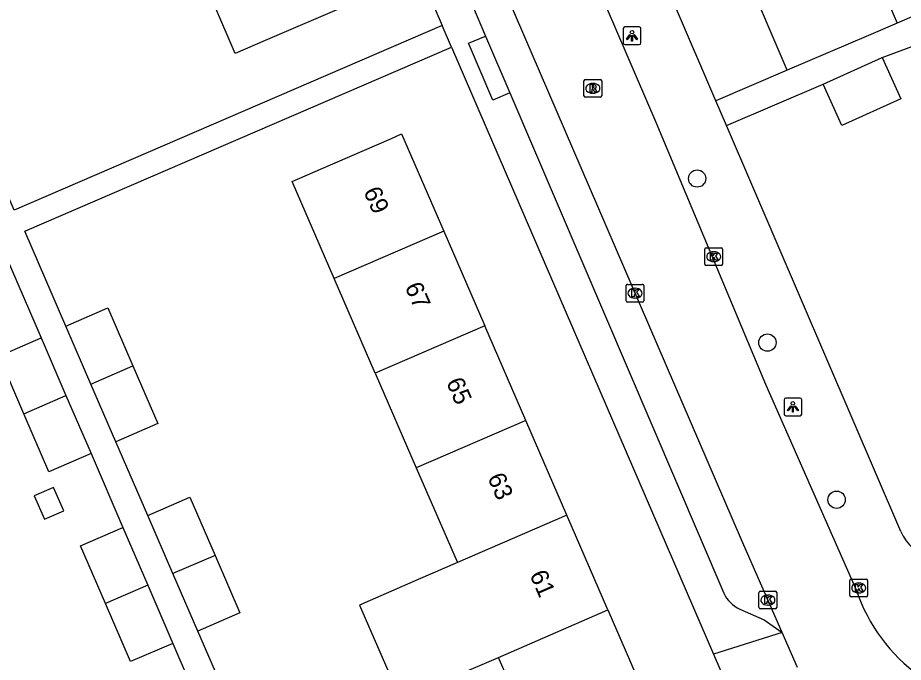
# Model space of a CAD drawing. Extents: x 159353 to 160616, y 385893 to 387321.
# Drawn here: x 159638.3 to 159688.4, y 386322.4 to 386358.8 of the extents above; entities that cross this region are included whole.
import ezdxf

# ---------------------------------------------------------------- set-up
doc = ezdxf.new("R2010")
doc.units = 0
for name, color, linetype in [('IMGEO_Boom', 7, 'Continuous'), ('IMGEO_Kolk', 7, 'Continuous'), ('IMGEO_Lichtpunt', 7, 'Continuous'), ('IMGEO_Pand', 7, 'Continuous'), ('IMGEO_Pand_nummerreeks', 7, 'Continuous'), ('IMGEO_Rijbaan_lokaal_open', 7, 'Continuous'), ('IMGEO_Rioolput', 7, 'Continuous'), ('IMGEO_Voetpad_open', 7, 'Continuous')]:
    doc.layers.add(name, color=color, linetype=linetype)

msp = doc.modelspace()

# ---------------------------------------------------------------- linework, layer by layer
at = {"layer": 'IMGEO_Boom'}
for centre in [(159676.726, 386349.746), (159680.696, 386340.477), (159684.603, 386331.602)]:
    msp.add_circle(centre, 0.489, dxfattribs=at)
at = {"layer": 'IMGEO_Kolk'}
for p, q in [((159677.164, 386344.904), (159677.164, 386345.756)), ((159677.239, 386345.83), (159678.091, 386345.83)), ((159677.652, 386345.61), (159677.677, 386345.61)), ((159678.165, 386345.756), (159678.165, 386344.904)), ((159677.675, 386345.05), (159677.65, 386345.05)), ((159678.091, 386344.83), (159677.239, 386344.83)), ((159672.716, 386342.842), (159672.716, 386343.694)), ((159672.791, 386343.768), (159673.643, 386343.768)), ((159673.204, 386343.548), (159673.229, 386343.548)), ((159673.717, 386343.694), (159673.717, 386342.842)), ((159673.227, 386342.988), (159673.202, 386342.988)), ((159673.643, 386342.768), (159672.791, 386342.768)), ((159685.354, 386326.189), (159685.354, 386327.041)), ((159685.429, 386327.115), (159686.281, 386327.115)), ((159686.355, 386327.041), (159686.355, 386326.189)), ((159680.294, 386326.432), (159681.146, 386326.432)), ((159685.842, 386326.895), (159685.867, 386326.895)), ((159680.219, 386325.506), (159680.219, 386326.358)), ((159680.707, 386326.212), (159680.732, 386326.212)), ((159681.22, 386326.358), (159681.22, 386325.506)), ((159686.281, 386326.115), (159685.429, 386326.115)), ((159685.865, 386326.335), (159685.84, 386326.335)), ((159681.146, 386325.432), (159680.294, 386325.432)), ((159680.73, 386325.652), (159680.705, 386325.652))]:
    msp.add_line(p, q, dxfattribs=at)
for points in [[(159677.164, 386344.904), (159677.164, 386345.756)], [(159677.239, 386345.83), (159678.091, 386345.83)], [(159677.485, 386345.53), (159677.608, 386345.53), (159677.608, 386345.379), (159677.738, 386345.53), (159677.902, 386345.53), (159677.756, 386345.379), (159677.909, 386345.13), (159677.757, 386345.13), (159677.672, 386345.294), (159677.608, 386345.227), (159677.608, 386345.13), (159677.485, 386345.13), (159677.485, 386345.53)], [(159678.165, 386345.756), (159678.165, 386344.904)], [(159678.091, 386344.83), (159677.239, 386344.83)], [(159672.716, 386342.842), (159672.716, 386343.694)], [(159672.791, 386343.768), (159673.643, 386343.768)], [(159673.037, 386343.468), (159673.16, 386343.468), (159673.16, 386343.317), (159673.29, 386343.468), (159673.454, 386343.468), (159673.308, 386343.317), (159673.461, 386343.068), (159673.309, 386343.068), (159673.224, 386343.232), (159673.16, 386343.165), (159673.16, 386343.068), (159673.037, 386343.068), (159673.037, 386343.468)], [(159673.717, 386343.694), (159673.717, 386342.842)], [(159673.643, 386342.768), (159672.791, 386342.768)], [(159685.354, 386326.189), (159685.354, 386327.041)], [(159685.429, 386327.115), (159686.281, 386327.115)], [(159686.355, 386327.041), (159686.355, 386326.189)], [(159680.294, 386326.432), (159681.146, 386326.432)], [(159685.675, 386326.815), (159685.798, 386326.815), (159685.798, 386326.664), (159685.928, 386326.815), (159686.092, 386326.815), (159685.946, 386326.664), (159686.099, 386326.415), (159685.947, 386326.415), (159685.862, 386326.579), (159685.798, 386326.512), (159685.798, 386326.415), (159685.675, 386326.415), (159685.675, 386326.815)], [(159680.219, 386325.506), (159680.219, 386326.358)], [(159680.54, 386326.132), (159680.663, 386326.132), (159680.663, 386325.981), (159680.793, 386326.132), (159680.957, 386326.132), (159680.811, 386325.981), (159680.964, 386325.732), (159680.812, 386325.732), (159680.727, 386325.896), (159680.663, 386325.829), (159680.663, 386325.732), (159680.54, 386325.732), (159680.54, 386326.132)], [(159681.22, 386326.358), (159681.22, 386325.506)], [(159686.281, 386326.115), (159685.429, 386326.115)], [(159681.146, 386325.432), (159680.294, 386325.432)]]:
    msp.add_lwpolyline(points, dxfattribs=at)
for centre, start, end in [((159677.241, 386345.754), 91.552, 178.448), ((159677.241, 386345.754), 91.552, 178.448), ((159678.089, 386345.754), 1.552, 88.448), ((159678.089, 386345.754), 1.552, 88.448), ((159677.241, 386344.906), 181.552, 268.448), ((159677.241, 386344.906), 181.552, 268.448), ((159678.089, 386344.906), 271.552, 358.448), ((159678.089, 386344.906), 271.552, 358.448), ((159672.793, 386343.692), 91.552, 178.448), ((159672.793, 386343.692), 91.552, 178.448), ((159673.641, 386343.692), 1.552, 88.448), ((159673.641, 386343.692), 1.552, 88.448), ((159672.793, 386342.844), 181.552, 268.448), ((159672.793, 386342.844), 181.552, 268.448), ((159673.641, 386342.844), 271.552, 358.448), ((159673.641, 386342.844), 271.552, 358.448), ((159685.431, 386327.039), 91.552, 178.448), ((159685.431, 386327.039), 91.552, 178.448), ((159686.279, 386327.039), 1.552, 88.448), ((159686.279, 386327.039), 1.552, 88.448), ((159680.296, 386326.356), 91.552, 178.448), ((159680.296, 386326.356), 91.552, 178.448), ((159681.144, 386326.356), 1.552, 88.448), ((159681.144, 386326.356), 1.552, 88.448), ((159685.431, 386326.191), 181.552, 268.448), ((159685.431, 386326.191), 181.552, 268.448), ((159686.279, 386326.191), 271.552, 358.448), ((159686.279, 386326.191), 271.552, 358.448), ((159680.296, 386325.508), 181.552, 268.448), ((159680.296, 386325.508), 181.552, 268.448), ((159681.144, 386325.508), 271.552, 358.448), ((159681.144, 386325.508), 271.552, 358.448)]:
    msp.add_arc(centre, 0.0765, start, end, dxfattribs=at)
for centre, major_axis, ratio, start_param, end_param in [((159677.651, 386345.33), (-0.387, 0.002), 0.722429, 4.712389, 7.853982), ((159677.676, 386345.33), (-0.39, 0.002), 0.717154, 1.570796, 4.712389), ((159673.203, 386343.268), (-0.387, 0.002), 0.722429, 4.712389, 7.853982), ((159673.228, 386343.268), (-0.39, 0.002), 0.717154, 1.570796, 4.712389), ((159685.841, 386326.615), (-0.387, 0.002), 0.722429, 4.712389, 7.853982), ((159685.866, 386326.615), (-0.39, 0.002), 0.717154, 1.570796, 4.712389), ((159680.706, 386325.932), (-0.387, 0.002), 0.722429, 4.712389, 7.853982), ((159680.731, 386325.932), (-0.39, 0.002), 0.717154, 1.570796, 4.712389)]:
    msp.add_ellipse(centre, major_axis=major_axis, ratio=ratio, start_param=start_param, end_param=end_param, dxfattribs=at)
at = {"layer": 'IMGEO_Lichtpunt'}
for p, q in [((159672.548, 386358.211), (159672.548, 386357.404)), ((159672.548, 386358.211), (159672.548, 386357.404)), ((159673.45, 386358.306), (159672.642, 386358.306)), ((159673.45, 386358.306), (159672.642, 386358.306)), ((159673.544, 386357.404), (159673.544, 386358.211)), ((159673.544, 386357.404), (159673.544, 386358.211)), ((159672.642, 386357.31), (159673.45, 386357.31)), ((159672.642, 386357.31), (159673.45, 386357.31)), ((159681.635, 386337.245), (159681.635, 386336.438)), ((159681.635, 386337.245), (159681.635, 386336.438)), ((159682.537, 386337.34), (159681.729, 386337.34)), ((159682.537, 386337.34), (159681.729, 386337.34)), ((159682.631, 386336.438), (159682.631, 386337.245)), ((159682.631, 386336.438), (159682.631, 386337.245)), ((159681.729, 386336.344), (159682.537, 386336.344)), ((159681.729, 386336.344), (159682.537, 386336.344))]:
    msp.add_line(p, q, dxfattribs=at)
for points in [[(159672.922, 386357.875), (159672.961, 386357.847), (159672.773, 386357.585), (159672.735, 386357.612), (159672.922, 386357.875)], [(159673.024, 386357.827), (159673.071, 386357.827), (159673.071, 386357.505), (159673.024, 386357.505), (159673.024, 386357.827)], [(159673.134, 386357.847), (159673.172, 386357.874), (159673.359, 386357.612), (159673.32, 386357.584), (159673.134, 386357.847)], [(159682.009, 386336.909), (159682.048, 386336.881), (159681.86, 386336.619), (159681.822, 386336.646), (159682.009, 386336.909)], [(159682.111, 386336.861), (159682.158, 386336.861), (159682.158, 386336.539), (159682.111, 386336.539), (159682.111, 386336.861)], [(159682.221, 386336.881), (159682.259, 386336.908), (159682.446, 386336.646), (159682.407, 386336.618), (159682.221, 386336.881)]]:
    msp.add_lwpolyline(points, dxfattribs=at)
for centre in [(159673.047, 386358.009), (159682.134, 386337.043)]:
    msp.add_circle(centre, 0.0994, dxfattribs=at)
for centre, start, end in [((159672.642, 386358.211), 90, 180), ((159672.642, 386358.211), 90, 180), ((159673.45, 386358.211), 0, 90), ((159673.45, 386358.211), 0, 90), ((159672.642, 386357.404), 180, 270), ((159672.642, 386357.404), 180, 270), ((159673.45, 386357.404), 270, 0), ((159673.45, 386357.404), 270, 360), ((159681.729, 386337.245), 90, 180), ((159681.729, 386337.245), 90, 180), ((159682.537, 386337.245), 0, 90), ((159682.537, 386337.245), 0, 90), ((159681.729, 386336.438), 180, 270), ((159681.729, 386336.438), 180, 270), ((159682.537, 386336.438), 270, 0), ((159682.537, 386336.438), 270, 360)]:
    msp.add_arc(centre, 0.0946, start, end, dxfattribs=at)
at = {"layer": 'IMGEO_Pand'}
for points in [[(159654.548, 386365.004), (159656.908, 386359.509), (159652.314, 386357.536), (159650.63, 386356.812), (159648.271, 386362.308)], [(159685.59, 386364.191), (159688.018, 386358.522)], [(159681.812, 386355.866), (159679.394, 386361.509)], [(159688.018, 386358.522), (159686.409, 386357.833), (159681.812, 386355.866)], [(159683.84, 386355.08), (159687.18, 386356.583)], [(159687.18, 386356.583), (159688.233, 386354.242), (159684.894, 386352.739), (159683.84, 386355.08)], [(159656.225, 386344.094), (159653.846, 386349.583), (159655.443, 386350.275), (159659.454, 386352.013), (159660.03, 386352.263), (159662.408, 386346.777)], [(159662.408, 386346.777), (159656.225, 386344.094)], [(159662.408, 386346.777), (159664.726, 386341.428)], [(159658.544, 386338.744), (159656.225, 386344.094)], [(159641.054, 386341.414), (159643.435, 386342.443), (159644.854, 386339.16)], [(159642.474, 386338.127), (159641.054, 386341.414)], [(159664.726, 386341.428), (159658.544, 386338.744)], [(159667.045, 386336.079), (159664.726, 386341.428)], [(159638.687, 386336.457), (159637.279, 386339.715), (159639.661, 386340.744)], [(159639.661, 386340.744), (159641.07, 386337.484)], [(159642.474, 386338.127), (159644.854, 386339.16)], [(159644.854, 386339.16), (159646.26, 386335.904), (159643.879, 386334.875)], [(159658.544, 386338.744), (159660.862, 386333.395)], [(159643.879, 386334.875), (159642.474, 386338.127)], [(159638.687, 386336.457), (159641.07, 386337.484)], [(159641.07, 386337.484), (159642.486, 386334.205)], [(159642.486, 386334.205), (159640.104, 386333.176), (159638.687, 386336.457)], [(159667.045, 386336.079), (159660.862, 386333.395)], [(159669.363, 386330.73), (159667.045, 386336.079)], [(159660.862, 386333.395), (159663.18, 386328.046)], [(159639.278, 386331.821), (159639.851, 386330.496), (159640.944, 386330.968), (159640.372, 386332.293), (159639.278, 386331.821)], [(159645.691, 386330.715), (159648.072, 386331.744), (159649.491, 386328.459)], [(159647.112, 386327.426), (159645.691, 386330.715)], [(159669.363, 386330.73), (159663.18, 386328.046)], [(159671.682, 386325.38), (159669.363, 386330.73)], [(159643.305, 386325.739), (159641.897, 386328.997), (159644.279, 386330.026)], [(159644.279, 386330.026), (159645.688, 386326.766)], [(159649.491, 386328.459), (159647.112, 386327.426)], [(159649.491, 386328.459), (159650.897, 386325.205), (159648.516, 386324.176)], [(159663.18, 386328.046), (159660.975, 386327.089), (159657.656, 386325.649), (159659.948, 386320.368), (159663.294, 386321.739), (159665.499, 386322.697)], [(159648.516, 386324.176), (159647.112, 386327.426)], [(159645.688, 386326.766), (159643.305, 386325.739)], [(159645.688, 386326.766), (159647.104, 386323.487)], [(159647.104, 386323.487), (159644.722, 386322.458), (159643.305, 386325.739)], [(159665.499, 386322.697), (159671.682, 386325.38)], [(159671.682, 386325.38), (159674, 386320.031)], [(159667.817, 386317.348), (159665.499, 386322.697)]]:
    msp.add_lwpolyline(points, dxfattribs=at)
at = {"layer": 'IMGEO_Rijbaan_lokaal_open'}
for points in [[(159646.44, 386417.646), (159658.694, 386388.914), (159663.41, 386377.978), (159669.357, 386364.619), (159674.395, 386352.921), (159680.586, 386338.124), (159685.711, 386326.516)], [(159681.53, 386324.098), (159679.223, 386329.328), (159664.516, 386363.471), (159653.271, 386389.647), (159647, 386403.746)], [(159682.399, 386322.126), (159681.53, 386324.098)]]:
    msp.add_lwpolyline(points, dxfattribs=at)
msp.add_arc((159695.027, 386329.622), 9.82, 198.4392, 269.9012, dxfattribs=at)
at = {"layer": 'IMGEO_Rioolput'}
for p, q in [((159670.333, 386354.415), (159670.333, 386355.267)), ((159670.408, 386355.341), (159671.26, 386355.341)), ((159670.821, 386355.121), (159670.846, 386355.121)), ((159671.334, 386355.267), (159671.334, 386354.415)), ((159670.844, 386354.561), (159670.819, 386354.561)), ((159671.26, 386354.341), (159670.408, 386354.341))]:
    msp.add_line(p, q, dxfattribs=at)
for points in [[(159670.333, 386354.415), (159670.333, 386355.267)], [(159670.408, 386355.341), (159671.26, 386355.341)], [(159670.922, 386355.039), (159670.67, 386355.041), (159670.67, 386354.641)], [(159670.848, 386354.96), (159670.794, 386354.96), (159670.794, 386354.879)], [(159671.334, 386355.267), (159671.334, 386354.415)], [(159670.67, 386354.641), (159670.794, 386354.641), (159670.794, 386354.803), (159670.805, 386354.803)], [(159670.794, 386354.879), (159670.846, 386354.879)], [(159670.852, 386354.774), (159670.923, 386354.641), (159671.063, 386354.641), (159670.998, 386354.767)], [(159671.26, 386354.341), (159670.408, 386354.341)]]:
    msp.add_lwpolyline(points, dxfattribs=at)
for centre, radius, start, end in [((159670.41, 386355.265), 0.0765, 91.552, 178.448), ((159670.41, 386355.265), 0.0765, 91.552, 178.448), ((159670.854, 386354.864), 0.0964, 77.0061, 93.1865), ((159670.868, 386354.921), 0.0378, 276.6634, 79.6772), ((159670.921, 386354.929), 0.109, 350.3612, 89.416), ((159671.258, 386355.265), 0.0765, 1.552, 88.448), ((159671.258, 386355.265), 0.0765, 1.552, 88.448), ((159670.804, 386354.75), 0.0533, 26.0293, 88.6989), ((159670.83, 386355.068), 0.19, 274.7715, 282.9687), ((159670.919, 386354.929), 0.112, 277.5842, 350.9817), ((159670.903, 386354.714), 0.108, 29.5134, 73.7905), ((159670.41, 386354.417), 0.0765, 181.552, 268.448), ((159670.41, 386354.417), 0.0765, 181.552, 268.448), ((159671.258, 386354.417), 0.0765, 271.552, 358.448), ((159671.258, 386354.417), 0.0765, 271.552, 358.448)]:
    msp.add_arc(centre, radius, start, end, dxfattribs=at)
for centre, major_axis, ratio, start_param, end_param in [((159670.82, 386354.841), (-0.387, 0.002), 0.722429, 4.712389, 7.853982), ((159670.845, 386354.841), (-0.39, 0.002), 0.717154, 1.570796, 4.712389)]:
    msp.add_ellipse(centre, major_axis=major_axis, ratio=ratio, start_param=start_param, end_param=end_param, dxfattribs=at)
at = {"layer": 'IMGEO_Voetpad_open'}
for points in [[(159677.79, 386354.14), (159654.031, 386409.485)], [(159642.474, 386404.373), (159662.319, 386358.392)], [(159700.758, 386366.874), (159701.797, 386364.467), (159688.018, 386358.522)], [(159664.032, 386359.521), (159664.771, 386357.792)], [(159662.319, 386358.392), (159638.142, 386347.957), (159635.925, 386353.089)], [(159662.847, 386357.169), (159662.319, 386358.392)], [(159687.18, 386356.583), (159691.604, 386358.213)], [(159666.145, 386354.581), (159665.189, 386354.172), (159663.815, 386357.383), (159664.771, 386357.792)], [(159664.771, 386357.792), (159666.145, 386354.581)], [(159641.054, 386341.414), (159638.742, 386346.766), (159662.847, 386357.169)], [(159662.847, 386357.169), (159677.65, 386322.87)], [(159681.812, 386355.866), (159677.79, 386354.14)], [(159678.391, 386352.741), (159683.84, 386355.08)], [(159666.145, 386354.581), (159678.232, 386326.328)], [(159678.391, 386352.741), (159677.79, 386354.14)], [(159688.233, 386329.814), (159678.391, 386352.741)], [(159613.806, 386336.028), (159637.323, 386346.153), (159639.661, 386340.744)], [(159645.691, 386330.715), (159643.879, 386334.875)], [(159642.486, 386334.205), (159644.279, 386330.026)], [(159679.143, 386325.423), (159680.512, 386324.81), (159681.53, 386324.098)], [(159650.328, 386320.017), (159648.516, 386324.176)], [(159681.53, 386324.098), (159677.65, 386322.87)], [(159647.104, 386323.487), (159648.897, 386319.31)], [(159677.65, 386322.87), (159684.092, 386307.943)]]:
    msp.add_lwpolyline(points, dxfattribs=at)
for centre, radius, start, end in [((159691.006, 386331.022), 3.025, 203.5396, 293.4401), ((159679.825, 386327.02), 1.737, 203.493, 246.8856)]:
    msp.add_arc(centre, radius, start, end, dxfattribs=at)

# ---------------------------------------------------------------- texts
at = {"layer": 'IMGEO_Pand_nummerreeks'}
for s, rotation, p in [('69', 293.4329, (159657.86, 386349.023)), ('67', 293.4329, (159660.195, 386343.634)), ('65', 293.4329, (159662.531, 386338.246)), ('63', 293.4329, (159664.866, 386332.858)), ('61', 293.4338, (159667.246, 386327.367))]:
    msp.add_text(s, height=1, rotation=rotation, dxfattribs=at).set_placement(p)

doc.saveas('drawing.dxf')
